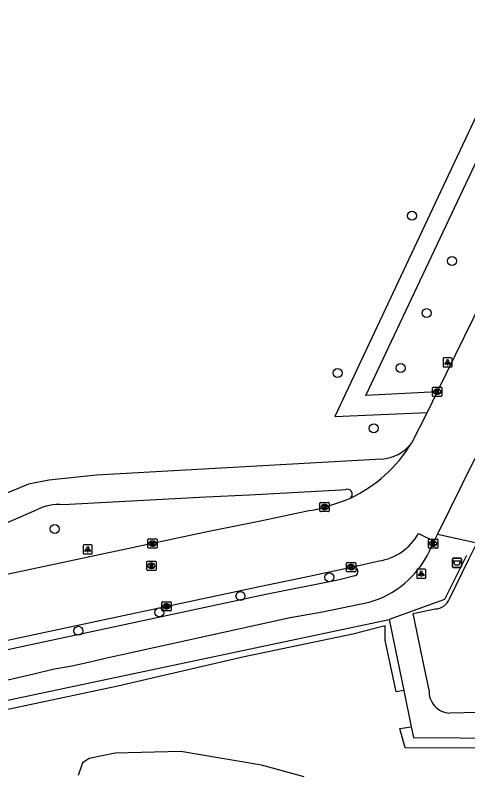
# Model space of a CAD drawing. Extents: x 160203 to 161526, y 379529 to 381797.
# Drawn here: x 160941.4 to 160990.5, y 380785.1 to 380867.4 of the extents above; entities that cross this region are included whole.
import ezdxf

# ---------------------------------------------------------------- set-up
doc = ezdxf.new("R2010")
doc.units = 0
for name, color, linetype in [('IMGEO_Afvalbak', 7, 'Continuous'), ('IMGEO_Boom', 7, 'Continuous'), ('IMGEO_Fietspad_open', 7, 'Continuous'), ('IMGEO_Groenvoorziening', 7, 'Continuous'), ('IMGEO_Haag', 7, 'Continuous'), ('IMGEO_Hek', 7, 'Continuous'), ('IMGEO_Kolk', 7, 'Continuous'), ('IMGEO_Lichtpunt', 7, 'Continuous'), ('IMGEO_Rijbaan_lokaal_gesloten', 7, 'Continuous'), ('IMGEO_Rijbaan_lokaal_open', 7, 'Continuous'), ('IMGEO_Rioolput', 7, 'Continuous'), ('IMGEO_Voetpad_open', 7, 'Continuous')]:
    doc.layers.add(name, color=color, linetype=linetype)

msp = doc.modelspace()

# ---------------------------------------------------------------- linework, layer by layer
at = {"layer": 'IMGEO_Afvalbak'}
for p, q in [((160988.854, 380807.49), (160988.854, 380808.29)), ((160988.854, 380808.29), (160988.854, 380807.49)), ((160988.954, 380808.39), (160989.744, 380808.39)), ((160989.744, 380808.39), (160988.954, 380808.39)), ((160989.844, 380808.29), (160989.844, 380807.49)), ((160989.844, 380807.49), (160989.844, 380808.29)), ((160989.744, 380807.39), (160988.954, 380807.39)), ((160988.954, 380807.39), (160989.744, 380807.39))]:
    msp.add_line(p, q, dxfattribs=at)
msp.add_lwpolyline([(160988.997, 380808.104), (160989.701, 380808.104), (160989.552, 380807.634), (160989.146, 380807.634), (160988.997, 380808.104)], dxfattribs=at)
for centre, start, end in [((160988.954, 380808.29), 90, 180), ((160988.954, 380808.29), 90, 180), ((160989.744, 380808.29), 0, 90), ((160989.744, 380808.29), 360, 90), ((160988.954, 380807.49), 180, 270), ((160988.954, 380807.49), 180, 270), ((160989.744, 380807.49), 270, 0), ((160989.744, 380807.49), 270, 0)]:
    msp.add_arc(centre, 0.1, start, end, dxfattribs=at)
at = {"layer": 'IMGEO_Boom'}
for centre in [(160984.458, 380845.632), (160988.81, 380840.715), (160986.071, 380835.042), (160976.386, 380828.542), (160983.249, 380829.076), (160980.322, 380822.518), (160945.663, 380811.575), (160975.503, 380806.323), (160965.839, 380804.273), (160957.025, 380802.494), (160948.237, 380800.499)]:
    msp.add_circle(centre, 0.489, dxfattribs=at)
at = {"layer": 'IMGEO_Fietspad_open'}
for points in [[(160981.147, 380819.173), (160950.184, 380817.435), (160945.017, 380816.889), (160942.809, 380816.444), (160931.168, 380811.62), (160922.422, 380807.645), (160919.528, 380806.566), (160911.568, 380804.662), (160889.594, 380801.47), (160875.251, 380799.066), (160872.634, 380798.093), (160869.122, 380795.967)], [(160946.576, 380814.217), (160962.063, 380815.077), (160966.813, 380815.275), (160976.742, 380815.837), (160977.212, 380815.848)], [(160929.177, 380807.333), (160943.694, 380813.646)], [(160986.36, 380809.152), (160986.898, 380810.249)], [(160978.27, 380806.464), (160976.415, 380806), (160968.598, 380804.459), (160872.747, 380783.9)], [(160940.549, 380795.165), (160943.393, 380795.825), (160945.436, 380796.333), (160947.506, 380796.701), (160949.638, 380797.145), (160950.996, 380797.501), (160971.239, 380801.937), (160974.752, 380802.553), (160979.833, 380803.627)]]:
    msp.add_lwpolyline(points, dxfattribs=at)
for centre, radius, start, end in [((160980.899, 380823.573), 4.407, 273.23025, 322.77237), ((160977.453, 380815.363), 0.541, 307.14208, 116.46298), ((160946.111, 380809.007), 5.23, 84.89508, 117.51826), ((160977.093, 380813.482), 10.228, 285.53742, 334.95733), ((160978.069, 380806.946), 0.522, 292.62186, 94.29182)]:
    msp.add_arc(centre, radius, start, end, dxfattribs=at)
at = {"layer": 'IMGEO_Groenvoorziening'}
msp.add_lwpolyline([(160972.741, 380784.639), (160968.133, 380785.883), (160959.375, 380787.394), (160952.24, 380787.191), (160949.41, 380786.607), (160948.686, 380786.162), (160948.216, 380784.779)], dxfattribs=at)
at = {"layer": 'IMGEO_Haag'}
for points in [[(160983.572, 380794.021), (160982.767, 380793.847), (160981.566, 380799.472), (160981.545, 380801.036), (160978.035, 380800.148), (160966.254, 380797.667), (160952.53, 380794.484), (160932.839, 380790.308)], [(160994.322, 380787.754), (160983.722, 380787.766), (160983.154, 380789.868), (160984.388, 380790.072)]]:
    msp.add_lwpolyline(points, dxfattribs=at)
at = {"layer": 'IMGEO_Hek'}
for points in [[(160990.397, 380808.691), (160988.013, 380803.888)], [(160988.013, 380803.888), (160981.979, 380801.73)]]:
    msp.add_lwpolyline(points, dxfattribs=at)
at = {"layer": 'IMGEO_Kolk'}
for p, q in [((160986.71, 380826.069), (160986.71, 380826.921)), ((160986.785, 380826.995), (160987.637, 380826.995)), ((160987.198, 380826.775), (160987.223, 380826.775)), ((160987.711, 380826.921), (160987.711, 380826.069)), ((160987.637, 380825.995), (160986.785, 380825.995)), ((160987.221, 380826.215), (160987.196, 380826.215)), ((160974.474, 380813.532), (160974.474, 380814.384)), ((160974.549, 380814.458), (160975.401, 380814.458)), ((160974.962, 380814.238), (160974.987, 380814.238)), ((160975.475, 380814.384), (160975.475, 380813.532)), ((160975.401, 380813.458), (160974.549, 380813.458)), ((160974.985, 380813.678), (160974.96, 380813.678)), ((160955.778, 380809.566), (160955.778, 380810.418)), ((160955.853, 380810.492), (160956.705, 380810.492)), ((160956.266, 380810.272), (160956.291, 380810.272)), ((160956.779, 380810.418), (160956.779, 380809.566)), ((160986.265, 380809.554), (160986.265, 380810.406)), ((160986.34, 380810.48), (160987.192, 380810.48)), ((160986.753, 380810.26), (160986.778, 380810.26)), ((160987.266, 380810.406), (160987.266, 380809.554)), ((160956.705, 380809.492), (160955.853, 380809.492)), ((160956.289, 380809.712), (160956.264, 380809.712)), ((160987.192, 380809.48), (160986.34, 380809.48)), ((160986.776, 380809.7), (160986.751, 380809.7)), ((160977.352, 380807.001), (160977.352, 380807.853)), ((160977.427, 380807.927), (160978.279, 380807.927)), ((160977.84, 380807.707), (160977.865, 380807.707)), ((160978.353, 380807.853), (160978.353, 380807.001)), ((160978.279, 380806.927), (160977.427, 380806.927)), ((160977.863, 380807.147), (160977.838, 380807.147)), ((160957.307, 380802.738), (160957.307, 380803.59)), ((160957.382, 380803.664), (160958.234, 380803.664)), ((160957.795, 380803.444), (160957.82, 380803.444)), ((160958.308, 380803.59), (160958.308, 380802.738)), ((160958.234, 380802.664), (160957.382, 380802.664)), ((160957.818, 380802.884), (160957.793, 380802.884))]:
    msp.add_line(p, q, dxfattribs=at)
for points in [[(160986.71, 380826.069), (160986.71, 380826.921)], [(160986.785, 380826.995), (160987.637, 380826.995)], [(160987.031, 380826.695), (160987.154, 380826.695), (160987.154, 380826.544), (160987.284, 380826.695), (160987.448, 380826.695), (160987.302, 380826.544), (160987.455, 380826.295), (160987.303, 380826.295), (160987.218, 380826.459), (160987.154, 380826.392), (160987.154, 380826.295), (160987.031, 380826.295), (160987.031, 380826.695)], [(160987.711, 380826.921), (160987.711, 380826.069)], [(160987.637, 380825.995), (160986.785, 380825.995)], [(160974.474, 380813.532), (160974.474, 380814.384)], [(160974.549, 380814.458), (160975.401, 380814.458)], [(160974.795, 380814.158), (160974.918, 380814.158), (160974.918, 380814.007), (160975.048, 380814.158), (160975.212, 380814.158), (160975.066, 380814.007), (160975.219, 380813.758), (160975.067, 380813.758), (160974.982, 380813.922), (160974.918, 380813.855), (160974.918, 380813.758), (160974.795, 380813.758), (160974.795, 380814.158)], [(160975.475, 380814.384), (160975.475, 380813.532)], [(160975.401, 380813.458), (160974.549, 380813.458)], [(160955.778, 380809.566), (160955.778, 380810.418)], [(160955.853, 380810.492), (160956.705, 380810.492)], [(160956.099, 380810.192), (160956.222, 380810.192), (160956.222, 380810.041), (160956.352, 380810.192), (160956.516, 380810.192), (160956.37, 380810.041), (160956.523, 380809.792), (160956.371, 380809.792), (160956.286, 380809.956), (160956.222, 380809.889), (160956.222, 380809.792), (160956.099, 380809.792), (160956.099, 380810.192)], [(160956.779, 380810.418), (160956.779, 380809.566)], [(160986.265, 380809.554), (160986.265, 380810.406)], [(160986.34, 380810.48), (160987.192, 380810.48)], [(160986.586, 380810.18), (160986.709, 380810.18), (160986.709, 380810.029), (160986.839, 380810.18), (160987.003, 380810.18), (160986.857, 380810.029), (160987.01, 380809.78), (160986.858, 380809.78), (160986.773, 380809.944), (160986.709, 380809.877), (160986.709, 380809.78), (160986.586, 380809.78), (160986.586, 380810.18)], [(160987.266, 380810.406), (160987.266, 380809.554)], [(160956.705, 380809.492), (160955.853, 380809.492)], [(160987.192, 380809.48), (160986.34, 380809.48)], [(160977.352, 380807.001), (160977.352, 380807.853)], [(160977.427, 380807.927), (160978.279, 380807.927)], [(160977.673, 380807.627), (160977.796, 380807.627), (160977.796, 380807.476), (160977.926, 380807.627), (160978.09, 380807.627), (160977.944, 380807.476), (160978.097, 380807.227), (160977.945, 380807.227), (160977.86, 380807.391), (160977.796, 380807.324), (160977.796, 380807.227), (160977.673, 380807.227), (160977.673, 380807.627)], [(160978.353, 380807.853), (160978.353, 380807.001)], [(160978.279, 380806.927), (160977.427, 380806.927)], [(160957.307, 380802.738), (160957.307, 380803.59)], [(160957.382, 380803.664), (160958.234, 380803.664)], [(160957.628, 380803.364), (160957.751, 380803.364), (160957.751, 380803.213), (160957.881, 380803.364), (160958.045, 380803.364), (160957.899, 380803.213), (160958.052, 380802.964), (160957.9, 380802.964), (160957.815, 380803.128), (160957.751, 380803.061), (160957.751, 380802.964), (160957.628, 380802.964), (160957.628, 380803.364)], [(160958.308, 380803.59), (160958.308, 380802.738)], [(160958.234, 380802.664), (160957.382, 380802.664)]]:
    msp.add_lwpolyline(points, dxfattribs=at)
for centre, start, end in [((160986.787, 380826.919), 91.55205, 178.44795), ((160986.787, 380826.919), 91.55205, 178.44795), ((160987.635, 380826.919), 1.55205, 88.44795), ((160987.635, 380826.919), 1.55205, 88.44795), ((160986.787, 380826.071), 181.55205, 268.44795), ((160986.787, 380826.071), 181.55205, 268.44795), ((160987.635, 380826.071), 271.55205, 358.44795), ((160987.635, 380826.071), 271.55205, 358.44795), ((160974.551, 380814.382), 91.55205, 178.44795), ((160974.551, 380814.382), 91.55205, 178.44795), ((160975.399, 380814.382), 1.55205, 88.44795), ((160975.399, 380814.382), 1.55205, 88.44795), ((160974.551, 380813.534), 181.55205, 268.44795), ((160974.551, 380813.534), 181.55205, 268.44795), ((160975.399, 380813.534), 271.55205, 358.44795), ((160975.399, 380813.534), 271.55205, 358.44795), ((160955.855, 380810.416), 91.55205, 178.44795), ((160955.855, 380810.416), 91.55205, 178.44795), ((160956.703, 380810.416), 1.55205, 88.44795), ((160956.703, 380810.416), 1.55205, 88.44795), ((160986.342, 380810.404), 91.55205, 178.44795), ((160986.342, 380810.404), 91.55205, 178.44795), ((160987.19, 380810.404), 1.55205, 88.44795), ((160987.19, 380810.404), 1.55205, 88.44795), ((160955.855, 380809.568), 181.55205, 268.44795), ((160955.855, 380809.568), 181.55205, 268.44795), ((160956.703, 380809.568), 271.55205, 358.44795), ((160956.703, 380809.568), 271.55205, 358.44795), ((160986.342, 380809.556), 181.55205, 268.44795), ((160986.342, 380809.556), 181.55205, 268.44795), ((160987.19, 380809.556), 271.55205, 358.44795), ((160987.19, 380809.556), 271.55205, 358.44795), ((160977.429, 380807.851), 91.55205, 178.44795), ((160977.429, 380807.851), 91.55205, 178.44795), ((160978.277, 380807.851), 1.55205, 88.44795), ((160978.277, 380807.851), 1.55205, 88.44795), ((160977.429, 380807.003), 181.55205, 268.44795), ((160977.429, 380807.003), 181.55205, 268.44795), ((160978.277, 380807.003), 271.55205, 358.44795), ((160978.277, 380807.003), 271.55205, 358.44795), ((160957.384, 380803.588), 91.55205, 178.44795), ((160957.384, 380803.588), 91.55205, 178.44795), ((160958.232, 380803.588), 1.55205, 88.44795), ((160958.232, 380803.588), 1.55205, 88.44795), ((160957.384, 380802.74), 181.55205, 268.44795), ((160957.384, 380802.74), 181.55205, 268.44795), ((160958.232, 380802.74), 271.55205, 358.44795), ((160958.232, 380802.74), 271.55205, 358.44795)]:
    msp.add_arc(centre, 0.0765, start, end, dxfattribs=at)
for centre, major_axis, ratio, start_param, end_param in [((160987.197, 380826.495), (-0.387, 0.002), 0.722429, 4.712389, 7.853982), ((160987.222, 380826.495), (-0.39, 0.002), 0.717154, 1.570796, 4.712389), ((160974.961, 380813.958), (-0.387, 0.002), 0.722429, 4.712389, 7.853982), ((160974.986, 380813.958), (-0.39, 0.002), 0.717154, 1.570796, 4.712389), ((160956.265, 380809.992), (-0.387, 0.002), 0.722429, 4.712389, 7.853982), ((160956.29, 380809.992), (-0.39, 0.002), 0.717154, 1.570796, 4.712389), ((160986.752, 380809.98), (-0.387, 0.002), 0.722429, 4.712389, 7.853982), ((160986.777, 380809.98), (-0.39, 0.002), 0.717154, 1.570796, 4.712389), ((160977.839, 380807.427), (-0.387, 0.002), 0.722429, 4.712389, 7.853982), ((160977.864, 380807.427), (-0.39, 0.002), 0.717154, 1.570796, 4.712389), ((160957.794, 380803.164), (-0.387, 0.002), 0.722429, 4.712389, 7.853982), ((160957.819, 380803.164), (-0.39, 0.002), 0.717154, 1.570796, 4.712389)]:
    msp.add_ellipse(centre, major_axis=major_axis, ratio=ratio, start_param=start_param, end_param=end_param, dxfattribs=at)
at = {"layer": 'IMGEO_Lichtpunt'}
for p, q in [((160987.841, 380830.091), (160987.841, 380829.284)), ((160987.841, 380830.091), (160987.841, 380829.284)), ((160988.743, 380830.186), (160987.935, 380830.186)), ((160988.743, 380830.186), (160987.935, 380830.186)), ((160988.837, 380829.284), (160988.837, 380830.091)), ((160988.837, 380829.284), (160988.837, 380830.091)), ((160987.935, 380829.19), (160988.743, 380829.19)), ((160987.935, 380829.19), (160988.743, 380829.19)), ((160949.646, 380809.85), (160948.838, 380809.85)), ((160949.646, 380809.85), (160948.838, 380809.85)), ((160948.744, 380809.755), (160948.744, 380808.948)), ((160948.744, 380809.755), (160948.744, 380808.948)), ((160949.74, 380808.948), (160949.74, 380809.755)), ((160949.74, 380808.948), (160949.74, 380809.755)), ((160948.838, 380808.854), (160949.646, 380808.854)), ((160948.838, 380808.854), (160949.646, 380808.854)), ((160984.981, 380807.114), (160984.981, 380806.307)), ((160984.981, 380807.114), (160984.981, 380806.307)), ((160985.883, 380807.209), (160985.075, 380807.209)), ((160985.883, 380807.209), (160985.075, 380807.209)), ((160985.977, 380806.307), (160985.977, 380807.114)), ((160985.977, 380806.307), (160985.977, 380807.114)), ((160985.075, 380806.213), (160985.883, 380806.213)), ((160985.075, 380806.213), (160985.883, 380806.213))]:
    msp.add_line(p, q, dxfattribs=at)
for points in [[(160988.215, 380829.755), (160988.254, 380829.727), (160988.066, 380829.465), (160988.028, 380829.492), (160988.215, 380829.755)], [(160988.317, 380829.707), (160988.364, 380829.707), (160988.364, 380829.385), (160988.317, 380829.385), (160988.317, 380829.707)], [(160988.427, 380829.727), (160988.465, 380829.754), (160988.652, 380829.492), (160988.613, 380829.464), (160988.427, 380829.727)], [(160949.118, 380809.419), (160949.157, 380809.391), (160948.969, 380809.129), (160948.931, 380809.156), (160949.118, 380809.419)], [(160949.22, 380809.371), (160949.267, 380809.371), (160949.267, 380809.049), (160949.22, 380809.049), (160949.22, 380809.371)], [(160949.33, 380809.391), (160949.368, 380809.418), (160949.555, 380809.156), (160949.516, 380809.128), (160949.33, 380809.391)], [(160985.355, 380806.778), (160985.394, 380806.75), (160985.206, 380806.488), (160985.168, 380806.515), (160985.355, 380806.778)], [(160985.457, 380806.73), (160985.504, 380806.73), (160985.504, 380806.408), (160985.457, 380806.408), (160985.457, 380806.73)], [(160985.567, 380806.75), (160985.605, 380806.777), (160985.792, 380806.515), (160985.753, 380806.487), (160985.567, 380806.75)]]:
    msp.add_lwpolyline(points, dxfattribs=at)
for centre in [(160988.34, 380829.889), (160949.243, 380809.553), (160985.48, 380806.912)]:
    msp.add_circle(centre, 0.0994, dxfattribs=at)
for centre, start, end in [((160987.935, 380830.091), 90, 180), ((160987.935, 380830.091), 90, 180), ((160988.743, 380830.091), 0, 90), ((160988.743, 380830.091), 0, 90), ((160987.935, 380829.284), 180, 270), ((160987.935, 380829.284), 180, 270), ((160988.743, 380829.284), 270, 0), ((160988.743, 380829.284), 270, 360), ((160948.838, 380809.755), 90, 180), ((160948.838, 380809.755), 90, 180), ((160949.646, 380809.755), 0, 90), ((160949.646, 380809.755), 0, 90), ((160948.838, 380808.948), 180, 270), ((160948.838, 380808.948), 180, 270), ((160949.646, 380808.948), 270, 0), ((160949.646, 380808.948), 270, 360), ((160985.075, 380807.114), 90, 180), ((160985.075, 380807.114), 90, 180), ((160985.883, 380807.114), 0, 90), ((160985.883, 380807.114), 0, 90), ((160985.075, 380806.307), 180, 270), ((160985.075, 380806.307), 180, 270), ((160985.883, 380806.307), 270, 0), ((160985.883, 380806.307), 270, 360)]:
    msp.add_arc(centre, 0.0946, start, end, dxfattribs=at)
at = {"layer": 'IMGEO_Rijbaan_lokaal_gesloten'}
for points in [[(161013.524, 380880.318), (161012.533, 380878.32), (161000, 380852.562), (160987.211, 380826.492)], [(160987.211, 380826.492), (160986.103, 380824.234)], [(160986.103, 380824.234), (160984.408, 380820.907)], [(160987.248, 380810.964), (160991.333, 380819.29)], [(160973.459, 380813.577), (160967.844, 380812.403), (160962.393, 380811.294), (160868.994, 380791.387), (160853.823, 380788.153)], [(160985.167, 380811.086), (160986.898, 380810.249)], [(160986.898, 380810.249), (160987.248, 380810.964)], [(160872.514, 380784.988), (160967.738, 380805.281), (160972.81, 380806.33), (160978.03, 380807.467)], [(160978.03, 380807.467), (160980.903, 380808.092)]]:
    msp.add_lwpolyline(points, dxfattribs=at)
for centre, radius, start, end in [((160971.243, 380828.847), 15.374, 295.16317, 328.9048), ((160968.056, 380838.374), 25.379, 282.29212, 292.52915), ((160979.95, 380813.982), 5.967, 279.18913, 330.96068)]:
    msp.add_arc(centre, radius, start, end, dxfattribs=at)
at = {"layer": 'IMGEO_Rijbaan_lokaal_open'}
for points in [[(160988.53, 380803.99), (160990.694, 380808.354), (160991.512, 380810.024)], [(160986.336, 380794.046), (160985.8, 380796.637), (160984.615, 380802.392), (160986.978, 380802.891)], [(160993.205, 380791.651), (160988.577, 380791.561)]]:
    msp.add_lwpolyline(points, dxfattribs=at)
for centre, radius, start, end in [((160987.014, 380804.485), 1.595, 268.69824, 341.9078), ((160988.646, 380793.876), 2.316, 175.79976, 268.28921)]:
    msp.add_arc(centre, radius, start, end, dxfattribs=at)
at = {"layer": 'IMGEO_Rioolput'}
for p, q in [((160955.661, 380807.144), (160955.661, 380807.996)), ((160955.736, 380808.07), (160956.588, 380808.07)), ((160956.149, 380807.85), (160956.174, 380807.85)), ((160956.662, 380807.996), (160956.662, 380807.144)), ((160956.588, 380807.07), (160955.736, 380807.07)), ((160956.172, 380807.29), (160956.147, 380807.29))]:
    msp.add_line(p, q, dxfattribs=at)
for points in [[(160955.661, 380807.144), (160955.661, 380807.996)], [(160955.736, 380808.07), (160956.588, 380808.07)], [(160956.25, 380807.768), (160955.998, 380807.77), (160955.998, 380807.37)], [(160955.998, 380807.37), (160956.122, 380807.37), (160956.122, 380807.532), (160956.133, 380807.532)], [(160956.176, 380807.689), (160956.122, 380807.689), (160956.122, 380807.608)], [(160956.122, 380807.608), (160956.174, 380807.608)], [(160956.18, 380807.503), (160956.251, 380807.37), (160956.391, 380807.37), (160956.326, 380807.496)], [(160956.662, 380807.996), (160956.662, 380807.144)], [(160956.588, 380807.07), (160955.736, 380807.07)]]:
    msp.add_lwpolyline(points, dxfattribs=at)
for centre, radius, start, end in [((160955.738, 380807.994), 0.0765, 91.55205, 178.44795), ((160955.738, 380807.994), 0.0765, 91.55205, 178.44795), ((160956.132, 380807.479), 0.0533, 26.02933, 88.69889), ((160956.158, 380807.797), 0.19, 274.7715, 282.96867), ((160956.182, 380807.593), 0.0964, 77.00612, 93.18647), ((160956.196, 380807.65), 0.0378, 276.66336, 79.67722), ((160956.249, 380807.658), 0.109, 350.36119, 89.41601), ((160956.247, 380807.658), 0.112, 277.58423, 350.98172), ((160956.231, 380807.443), 0.108, 29.51342, 73.79051), ((160956.586, 380807.994), 0.0765, 1.55205, 88.44795), ((160956.586, 380807.994), 0.0765, 1.55205, 88.44795), ((160955.738, 380807.146), 0.0765, 181.55205, 268.44795), ((160955.738, 380807.146), 0.0765, 181.55205, 268.44795), ((160956.586, 380807.146), 0.0765, 271.55205, 358.44795), ((160956.586, 380807.146), 0.0765, 271.55205, 358.44795)]:
    msp.add_arc(centre, radius, start, end, dxfattribs=at)
for centre, major_axis, ratio, start_param, end_param in [((160956.148, 380807.57), (-0.387, 0.002), 0.722429, 4.712389, 7.853982), ((160956.173, 380807.57), (-0.39, 0.002), 0.717154, 1.570796, 4.712389)]:
    msp.add_ellipse(centre, major_axis=major_axis, ratio=ratio, start_param=start_param, end_param=end_param, dxfattribs=at)
at = {"layer": 'IMGEO_Voetpad_open'}
for points in [[(161003.901, 380882.863), (161000, 380874.614), (160999.745, 380874.075), (160988.453, 380850.065), (160976.105, 380823.809), (160986.103, 380824.234)], [(160987.211, 380826.492), (160979.471, 380826.085), (161000, 380869.611), (161001.055, 380871.848), (161006.258, 380882.888)], [(160991.512, 380810.024), (160987.248, 380810.964)], [(160897.464, 380783.841), (160921.845, 380789.002), (160981.979, 380801.73), (160983.572, 380794.021)], [(160983.572, 380794.021), (160984.388, 380790.072)], [(160984.388, 380790.072), (160984.633, 380788.887), (160994.77, 380788.817)]]:
    msp.add_lwpolyline(points, dxfattribs=at)

doc.saveas('drawing.dxf')
